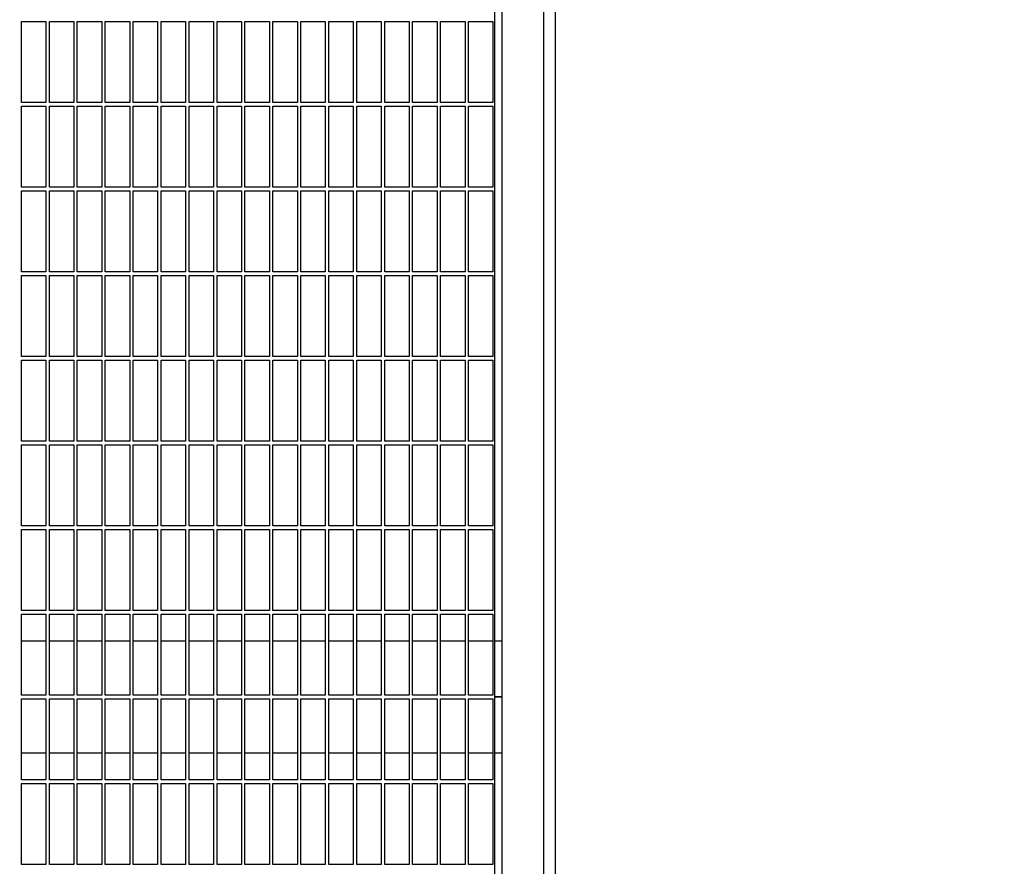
# Model space of a CAD drawing. Header units: inches. Extents: x 24 to 1128, y -74 to 748.
# Tile 551 of 557: x 737 to 772, y 545 to 576. Entities that reach past the tile are written whole.
import ezdxf

# ---------------------------------------------------------------- set-up
doc = ezdxf.new("R2010")
doc.units = ezdxf.units.IN
doc.header["$LTSCALE"] = 32
doc.header["$MEASUREMENT"] = 0
doc.layers.add('Dimension (ANSI)', color=7, linetype='Continuous', lineweight=25)
doc.layers.add('Visible (ANSI)', color=7, linetype='Continuous', lineweight=30)
doc.styles.add('Note Text (ANSI)', font='tahoma.ttf')
doc.dimstyles.new('Architectural (ANSI)', dxfattribs={"dimscale": 32, "dimtxt": 0.125, "dimasz": 0.098425, "dimexe": 0.125, "dimexo": 0.0625, "dimgap": 0.031496, "dimtad": 0, "dimtih": 1, "dimtoh": 1, "dimdec": 4, "dimrnd": 1e-08, "dimzin": 3, "dimdsep": 46, "dimlunit": 4, "dimtxsty": 'Note Text (ANSI)', "dimcen": 0.09, "dimdle": 0.393701, "dimclrd": 256, "dimclre": 256, "dimclrt": 256, "dimadec": 0, "dimazin": 3, "dimtfac": 0.96, "dimtofl": 0, "dimtmove": 0, "dimatfit": 3, "dimfxl": 1, "dimfrac": 2, "dimtolj": 1, "dimtzin": 12, "dimlwd": -1, "dimlwe": -1, "dimarcsym": 0})

# ---------------------------------------------------------------- blocks, each defined once
blk = doc.blocks.new('*D17')
at = {"layer": 'Defpoints', "color": 0, "transparency": 16777216}
for p in [(710.539, 607.711), (710.539, 481.711), (798.741, 481.711)]:
    blk.add_point(p, dxfattribs=at)
at = {"layer": 'Dimension (ANSI)', "transparency": 16777216}
for p, q in [((712.539, 607.711), (802.741, 607.711)), ((798.741, 604.562), (798.741, 544.801)), ((798.741, 484.861), (798.741, 538.622)), ((712.539, 481.711), (802.741, 481.711))]:
    blk.add_line(p, q, dxfattribs=at)
for points in [[(798.216, 604.562), (799.266, 604.562), (798.741, 607.711)], [(798.216, 484.861), (799.266, 484.861), (798.741, 481.711)]]:
    blk.add_solid(points, dxfattribs=at)
at = {"layer": 'Dimension (ANSI)', "transparency": 16777216, "insert": (792.009, 543.793), "char_height": 4, "attachment_point": 1, "style": 'Note Text (ANSI)'}
blk.add_mtext('\\A1;10\'-6"', dxfattribs=at)

msp = doc.modelspace()

# ---------------------------------------------------------------- linework, layer by layer
at = {"layer": 'Visible (ANSI)'}
for p, q in [((753.86905, 602.79141), (753.86905, 535.79141)), ((755.36905, 602.79141), (755.36905, 536.54141)), ((755.78905, 536.54141), (755.78905, 602.79141)), ((753.61905, 537.18118), (753.61905, 602.54141)), ((736.68155, 572.82266), (736.68155, 575.72891)), ((736.68155, 575.72891), (737.55655, 575.72891)), ((737.55655, 575.72891), (737.55655, 572.82266)), ((737.68155, 572.82266), (737.68155, 575.72891)), ((737.68155, 575.72891), (738.55655, 575.72891)), ((738.55655, 575.72891), (738.55655, 572.82266)), ((738.68155, 572.82266), (738.68155, 575.72891)), ((738.68155, 575.72891), (739.55655, 575.72891)), ((739.55655, 575.72891), (739.55655, 572.82266)), ((739.68155, 572.82266), (739.68155, 575.72891)), ((739.68155, 575.72891), (740.55655, 575.72891)), ((740.55655, 575.72891), (740.55655, 572.82266)), ((740.68155, 572.82266), (740.68155, 575.72891)), ((740.68155, 575.72891), (741.55655, 575.72891)), ((741.55655, 575.72891), (741.55655, 572.82266)), ((741.68155, 572.82266), (741.68155, 575.72891)), ((741.68155, 575.72891), (742.55655, 575.72891)), ((742.55655, 575.72891), (742.55655, 572.82266)), ((742.68155, 572.82266), (742.68155, 575.72891)), ((742.68155, 575.72891), (743.55655, 575.72891)), ((743.55655, 575.72891), (743.55655, 572.82266)), ((743.68155, 572.82266), (743.68155, 575.72891)), ((743.68155, 575.72891), (744.55655, 575.72891)), ((744.55655, 575.72891), (744.55655, 572.82266)), ((744.68155, 572.82266), (744.68155, 575.72891)), ((744.68155, 575.72891), (745.55655, 575.72891)), ((745.55655, 575.72891), (745.55655, 572.82266)), ((745.68155, 572.82266), (745.68155, 575.72891)), ((745.68155, 575.72891), (746.55655, 575.72891)), ((746.55655, 575.72891), (746.55655, 572.82266)), ((746.68155, 572.82266), (746.68155, 575.72891)), ((746.68155, 575.72891), (747.55655, 575.72891)), ((747.55655, 575.72891), (747.55655, 572.82266)), ((747.68155, 572.82266), (747.68155, 575.72891)), ((747.68155, 575.72891), (748.55655, 575.72891)), ((748.55655, 575.72891), (748.55655, 572.82266)), ((748.68155, 572.82266), (748.68155, 575.72891)), ((748.68155, 575.72891), (749.55655, 575.72891)), ((749.55655, 575.72891), (749.55655, 572.82266)), ((749.68155, 572.82266), (749.68155, 575.72891)), ((749.68155, 575.72891), (750.55655, 575.72891)), ((750.55655, 575.72891), (750.55655, 572.82266)), ((750.68155, 572.82266), (750.68155, 575.72891)), ((750.68155, 575.72891), (751.55655, 575.72891)), ((751.55655, 575.72891), (751.55655, 572.82266)), ((751.68155, 572.82266), (751.68155, 575.72891)), ((751.68155, 575.72891), (752.55655, 575.72891)), ((752.55655, 575.72891), (752.55655, 572.82266)), ((752.68155, 572.82266), (752.68155, 575.72891)), ((752.68155, 575.72891), (753.55655, 575.72891)), ((753.55655, 575.72891), (753.55655, 572.82266)), ((737.55655, 572.82266), (736.68155, 572.82266)), ((736.68155, 569.79141), (736.68155, 572.69766)), ((736.68155, 572.69766), (737.55655, 572.69766)), ((737.55655, 572.69766), (737.55655, 569.79141)), ((738.55655, 572.82266), (737.68155, 572.82266)), ((737.68155, 569.79141), (737.68155, 572.69766)), ((737.68155, 572.69766), (738.55655, 572.69766)), ((738.55655, 572.69766), (738.55655, 569.79141)), ((739.55655, 572.82266), (738.68155, 572.82266)), ((738.68155, 569.79141), (738.68155, 572.69766)), ((738.68155, 572.69766), (739.55655, 572.69766)), ((739.55655, 572.69766), (739.55655, 569.79141)), ((740.55655, 572.82266), (739.68155, 572.82266)), ((739.68155, 569.79141), (739.68155, 572.69766)), ((739.68155, 572.69766), (740.55655, 572.69766)), ((740.55655, 572.69766), (740.55655, 569.79141)), ((741.55655, 572.82266), (740.68155, 572.82266)), ((740.68155, 569.79141), (740.68155, 572.69766)), ((740.68155, 572.69766), (741.55655, 572.69766)), ((741.55655, 572.69766), (741.55655, 569.79141)), ((742.55655, 572.82266), (741.68155, 572.82266)), ((741.68155, 569.79141), (741.68155, 572.69766)), ((741.68155, 572.69766), (742.55655, 572.69766)), ((742.55655, 572.69766), (742.55655, 569.79141)), ((743.55655, 572.82266), (742.68155, 572.82266)), ((742.68155, 569.79141), (742.68155, 572.69766)), ((742.68155, 572.69766), (743.55655, 572.69766)), ((743.55655, 572.69766), (743.55655, 569.79141)), ((744.55655, 572.82266), (743.68155, 572.82266)), ((743.68155, 569.79141), (743.68155, 572.69766)), ((743.68155, 572.69766), (744.55655, 572.69766)), ((744.55655, 572.69766), (744.55655, 569.79141)), ((745.55655, 572.82266), (744.68155, 572.82266)), ((744.68155, 569.79141), (744.68155, 572.69766)), ((744.68155, 572.69766), (745.55655, 572.69766)), ((745.55655, 572.69766), (745.55655, 569.79141)), ((746.55655, 572.82266), (745.68155, 572.82266)), ((745.68155, 569.79141), (745.68155, 572.69766)), ((745.68155, 572.69766), (746.55655, 572.69766)), ((746.55655, 572.69766), (746.55655, 569.79141)), ((747.55655, 572.82266), (746.68155, 572.82266)), ((746.68155, 569.79141), (746.68155, 572.69766)), ((746.68155, 572.69766), (747.55655, 572.69766)), ((747.55655, 572.69766), (747.55655, 569.79141)), ((748.55655, 572.82266), (747.68155, 572.82266)), ((747.68155, 569.79141), (747.68155, 572.69766)), ((747.68155, 572.69766), (748.55655, 572.69766)), ((748.55655, 572.69766), (748.55655, 569.79141)), ((749.55655, 572.82266), (748.68155, 572.82266)), ((748.68155, 569.79141), (748.68155, 572.69766)), ((748.68155, 572.69766), (749.55655, 572.69766)), ((749.55655, 572.69766), (749.55655, 569.79141)), ((750.55655, 572.82266), (749.68155, 572.82266)), ((749.68155, 569.79141), (749.68155, 572.69766)), ((749.68155, 572.69766), (750.55655, 572.69766)), ((750.55655, 572.69766), (750.55655, 569.79141)), ((751.55655, 572.82266), (750.68155, 572.82266)), ((750.68155, 569.79141), (750.68155, 572.69766)), ((750.68155, 572.69766), (751.55655, 572.69766)), ((751.55655, 572.69766), (751.55655, 569.79141)), ((752.55655, 572.82266), (751.68155, 572.82266)), ((751.68155, 569.79141), (751.68155, 572.69766)), ((751.68155, 572.69766), (752.55655, 572.69766)), ((752.55655, 572.69766), (752.55655, 569.79141)), ((753.55655, 572.82266), (752.68155, 572.82266)), ((752.68155, 569.79141), (752.68155, 572.69766)), ((752.68155, 572.69766), (753.55655, 572.69766)), ((753.55655, 572.69766), (753.55655, 569.79141)), ((737.55655, 569.79141), (736.68155, 569.79141)), ((738.55655, 569.79141), (737.68155, 569.79141)), ((739.55655, 569.79141), (738.68155, 569.79141)), ((740.55655, 569.79141), (739.68155, 569.79141)), ((741.55655, 569.79141), (740.68155, 569.79141)), ((742.55655, 569.79141), (741.68155, 569.79141)), ((743.55655, 569.79141), (742.68155, 569.79141)), ((744.55655, 569.79141), (743.68155, 569.79141)), ((745.55655, 569.79141), (744.68155, 569.79141)), ((746.55655, 569.79141), (745.68155, 569.79141)), ((747.55655, 569.79141), (746.68155, 569.79141)), ((748.55655, 569.79141), (747.68155, 569.79141)), ((749.55655, 569.79141), (748.68155, 569.79141)), ((750.55655, 569.79141), (749.68155, 569.79141)), ((751.55655, 569.79141), (750.68155, 569.79141)), ((752.55655, 569.79141), (751.68155, 569.79141)), ((753.55655, 569.79141), (752.68155, 569.79141)), ((736.68155, 566.76016), (736.68155, 569.66641)), ((736.68155, 569.66641), (737.55655, 569.66641)), ((737.55655, 569.66641), (737.55655, 566.76016)), ((737.68155, 566.76016), (737.68155, 569.66641)), ((737.68155, 569.66641), (738.55655, 569.66641)), ((738.55655, 569.66641), (738.55655, 566.76016)), ((738.68155, 566.76016), (738.68155, 569.66641)), ((738.68155, 569.66641), (739.55655, 569.66641)), ((739.55655, 569.66641), (739.55655, 566.76016)), ((739.68155, 566.76016), (739.68155, 569.66641)), ((739.68155, 569.66641), (740.55655, 569.66641)), ((740.55655, 569.66641), (740.55655, 566.76016)), ((740.68155, 566.76016), (740.68155, 569.66641)), ((740.68155, 569.66641), (741.55655, 569.66641)), ((741.55655, 569.66641), (741.55655, 566.76016)), ((741.68155, 566.76016), (741.68155, 569.66641)), ((741.68155, 569.66641), (742.55655, 569.66641)), ((742.55655, 569.66641), (742.55655, 566.76016)), ((742.68155, 566.76016), (742.68155, 569.66641)), ((742.68155, 569.66641), (743.55655, 569.66641)), ((743.55655, 569.66641), (743.55655, 566.76016)), ((743.68155, 566.76016), (743.68155, 569.66641)), ((743.68155, 569.66641), (744.55655, 569.66641)), ((744.55655, 569.66641), (744.55655, 566.76016)), ((744.68155, 566.76016), (744.68155, 569.66641)), ((744.68155, 569.66641), (745.55655, 569.66641)), ((745.55655, 569.66641), (745.55655, 566.76016)), ((745.68155, 566.76016), (745.68155, 569.66641)), ((745.68155, 569.66641), (746.55655, 569.66641)), ((746.55655, 569.66641), (746.55655, 566.76016)), ((746.68155, 566.76016), (746.68155, 569.66641)), ((746.68155, 569.66641), (747.55655, 569.66641)), ((747.55655, 569.66641), (747.55655, 566.76016)), ((747.68155, 566.76016), (747.68155, 569.66641)), ((747.68155, 569.66641), (748.55655, 569.66641)), ((748.55655, 569.66641), (748.55655, 566.76016)), ((748.68155, 566.76016), (748.68155, 569.66641)), ((748.68155, 569.66641), (749.55655, 569.66641)), ((749.55655, 569.66641), (749.55655, 566.76016)), ((749.68155, 566.76016), (749.68155, 569.66641)), ((749.68155, 569.66641), (750.55655, 569.66641)), ((750.55655, 569.66641), (750.55655, 566.76016)), ((750.68155, 566.76016), (750.68155, 569.66641)), ((750.68155, 569.66641), (751.55655, 569.66641)), ((751.55655, 569.66641), (751.55655, 566.76016)), ((751.68155, 566.76016), (751.68155, 569.66641)), ((751.68155, 569.66641), (752.55655, 569.66641)), ((752.55655, 569.66641), (752.55655, 566.76016)), ((752.68155, 566.76016), (752.68155, 569.66641)), ((752.68155, 569.66641), (753.55655, 569.66641)), ((753.55655, 569.66641), (753.55655, 566.76016)), ((737.55655, 566.76016), (736.68155, 566.76016)), ((736.68155, 563.72891), (736.68155, 566.63516)), ((736.68155, 566.63516), (737.55655, 566.63516)), ((737.55655, 566.63516), (737.55655, 563.72891)), ((738.55655, 566.76016), (737.68155, 566.76016)), ((737.68155, 563.72891), (737.68155, 566.63516)), ((737.68155, 566.63516), (738.55655, 566.63516)), ((738.55655, 566.63516), (738.55655, 563.72891)), ((739.55655, 566.76016), (738.68155, 566.76016)), ((738.68155, 563.72891), (738.68155, 566.63516)), ((738.68155, 566.63516), (739.55655, 566.63516)), ((739.55655, 566.63516), (739.55655, 563.72891)), ((740.55655, 566.76016), (739.68155, 566.76016)), ((739.68155, 563.72891), (739.68155, 566.63516)), ((739.68155, 566.63516), (740.55655, 566.63516)), ((740.55655, 566.63516), (740.55655, 563.72891)), ((741.55655, 566.76016), (740.68155, 566.76016)), ((740.68155, 563.72891), (740.68155, 566.63516)), ((740.68155, 566.63516), (741.55655, 566.63516)), ((741.55655, 566.63516), (741.55655, 563.72891)), ((742.55655, 566.76016), (741.68155, 566.76016)), ((741.68155, 563.72891), (741.68155, 566.63516)), ((741.68155, 566.63516), (742.55655, 566.63516)), ((742.55655, 566.63516), (742.55655, 563.72891)), ((743.55655, 566.76016), (742.68155, 566.76016)), ((742.68155, 563.72891), (742.68155, 566.63516)), ((742.68155, 566.63516), (743.55655, 566.63516)), ((743.55655, 566.63516), (743.55655, 563.72891)), ((744.55655, 566.76016), (743.68155, 566.76016)), ((743.68155, 563.72891), (743.68155, 566.63516)), ((743.68155, 566.63516), (744.55655, 566.63516)), ((744.55655, 566.63516), (744.55655, 563.72891)), ((745.55655, 566.76016), (744.68155, 566.76016)), ((744.68155, 563.72891), (744.68155, 566.63516)), ((744.68155, 566.63516), (745.55655, 566.63516)), ((745.55655, 566.63516), (745.55655, 563.72891)), ((746.55655, 566.76016), (745.68155, 566.76016)), ((745.68155, 563.72891), (745.68155, 566.63516)), ((745.68155, 566.63516), (746.55655, 566.63516)), ((746.55655, 566.63516), (746.55655, 563.72891)), ((747.55655, 566.76016), (746.68155, 566.76016)), ((746.68155, 563.72891), (746.68155, 566.63516)), ((746.68155, 566.63516), (747.55655, 566.63516)), ((747.55655, 566.63516), (747.55655, 563.72891)), ((748.55655, 566.76016), (747.68155, 566.76016)), ((747.68155, 563.72891), (747.68155, 566.63516)), ((747.68155, 566.63516), (748.55655, 566.63516)), ((748.55655, 566.63516), (748.55655, 563.72891)), ((749.55655, 566.76016), (748.68155, 566.76016)), ((748.68155, 563.72891), (748.68155, 566.63516)), ((748.68155, 566.63516), (749.55655, 566.63516)), ((749.55655, 566.63516), (749.55655, 563.72891)), ((750.55655, 566.76016), (749.68155, 566.76016)), ((749.68155, 563.72891), (749.68155, 566.63516)), ((749.68155, 566.63516), (750.55655, 566.63516)), ((750.55655, 566.63516), (750.55655, 563.72891)), ((751.55655, 566.76016), (750.68155, 566.76016)), ((750.68155, 563.72891), (750.68155, 566.63516)), ((750.68155, 566.63516), (751.55655, 566.63516)), ((751.55655, 566.63516), (751.55655, 563.72891)), ((752.55655, 566.76016), (751.68155, 566.76016)), ((751.68155, 563.72891), (751.68155, 566.63516)), ((751.68155, 566.63516), (752.55655, 566.63516)), ((752.55655, 566.63516), (752.55655, 563.72891)), ((753.55655, 566.76016), (752.68155, 566.76016)), ((752.68155, 563.72891), (752.68155, 566.63516)), ((752.68155, 566.63516), (753.55655, 566.63516)), ((753.55655, 566.63516), (753.55655, 563.72891)), ((737.55655, 563.72891), (736.68155, 563.72891)), ((736.68155, 560.69766), (736.68155, 563.60391)), ((736.68155, 563.60391), (737.55655, 563.60391)), ((737.55655, 563.60391), (737.55655, 560.69766)), ((738.55655, 563.72891), (737.68155, 563.72891)), ((737.68155, 560.69766), (737.68155, 563.60391)), ((737.68155, 563.60391), (738.55655, 563.60391)), ((738.55655, 563.60391), (738.55655, 560.69766)), ((739.55655, 563.72891), (738.68155, 563.72891)), ((738.68155, 560.69766), (738.68155, 563.60391)), ((738.68155, 563.60391), (739.55655, 563.60391)), ((739.55655, 563.60391), (739.55655, 560.69766)), ((740.55655, 563.72891), (739.68155, 563.72891)), ((739.68155, 560.69766), (739.68155, 563.60391)), ((739.68155, 563.60391), (740.55655, 563.60391)), ((740.55655, 563.60391), (740.55655, 560.69766)), ((741.55655, 563.72891), (740.68155, 563.72891)), ((740.68155, 560.69766), (740.68155, 563.60391)), ((740.68155, 563.60391), (741.55655, 563.60391)), ((741.55655, 563.60391), (741.55655, 560.69766)), ((742.55655, 563.72891), (741.68155, 563.72891)), ((741.68155, 560.69766), (741.68155, 563.60391)), ((741.68155, 563.60391), (742.55655, 563.60391)), ((742.55655, 563.60391), (742.55655, 560.69766)), ((743.55655, 563.72891), (742.68155, 563.72891)), ((742.68155, 560.69766), (742.68155, 563.60391)), ((742.68155, 563.60391), (743.55655, 563.60391)), ((743.55655, 563.60391), (743.55655, 560.69766)), ((744.55655, 563.72891), (743.68155, 563.72891)), ((743.68155, 560.69766), (743.68155, 563.60391)), ((743.68155, 563.60391), (744.55655, 563.60391)), ((744.55655, 563.60391), (744.55655, 560.69766)), ((745.55655, 563.72891), (744.68155, 563.72891)), ((744.68155, 560.69766), (744.68155, 563.60391)), ((744.68155, 563.60391), (745.55655, 563.60391)), ((745.55655, 563.60391), (745.55655, 560.69766)), ((746.55655, 563.72891), (745.68155, 563.72891)), ((745.68155, 560.69766), (745.68155, 563.60391)), ((745.68155, 563.60391), (746.55655, 563.60391)), ((746.55655, 563.60391), (746.55655, 560.69766)), ((747.55655, 563.72891), (746.68155, 563.72891)), ((746.68155, 560.69766), (746.68155, 563.60391)), ((746.68155, 563.60391), (747.55655, 563.60391)), ((747.55655, 563.60391), (747.55655, 560.69766)), ((748.55655, 563.72891), (747.68155, 563.72891)), ((747.68155, 560.69766), (747.68155, 563.60391)), ((747.68155, 563.60391), (748.55655, 563.60391)), ((748.55655, 563.60391), (748.55655, 560.69766)), ((749.55655, 563.72891), (748.68155, 563.72891)), ((748.68155, 560.69766), (748.68155, 563.60391)), ((748.68155, 563.60391), (749.55655, 563.60391)), ((749.55655, 563.60391), (749.55655, 560.69766)), ((750.55655, 563.72891), (749.68155, 563.72891)), ((749.68155, 560.69766), (749.68155, 563.60391)), ((749.68155, 563.60391), (750.55655, 563.60391)), ((750.55655, 563.60391), (750.55655, 560.69766)), ((751.55655, 563.72891), (750.68155, 563.72891)), ((750.68155, 560.69766), (750.68155, 563.60391)), ((750.68155, 563.60391), (751.55655, 563.60391)), ((751.55655, 563.60391), (751.55655, 560.69766)), ((752.55655, 563.72891), (751.68155, 563.72891)), ((751.68155, 560.69766), (751.68155, 563.60391)), ((751.68155, 563.60391), (752.55655, 563.60391)), ((752.55655, 563.60391), (752.55655, 560.69766)), ((753.55655, 563.72891), (752.68155, 563.72891)), ((752.68155, 560.69766), (752.68155, 563.60391)), ((752.68155, 563.60391), (753.55655, 563.60391)), ((753.55655, 563.60391), (753.55655, 560.69766)), ((737.55655, 560.69766), (736.68155, 560.69766)), ((738.55655, 560.69766), (737.68155, 560.69766)), ((739.55655, 560.69766), (738.68155, 560.69766)), ((740.55655, 560.69766), (739.68155, 560.69766)), ((741.55655, 560.69766), (740.68155, 560.69766)), ((742.55655, 560.69766), (741.68155, 560.69766)), ((743.55655, 560.69766), (742.68155, 560.69766)), ((744.55655, 560.69766), (743.68155, 560.69766)), ((745.55655, 560.69766), (744.68155, 560.69766)), ((746.55655, 560.69766), (745.68155, 560.69766)), ((747.55655, 560.69766), (746.68155, 560.69766)), ((748.55655, 560.69766), (747.68155, 560.69766)), ((749.55655, 560.69766), (748.68155, 560.69766)), ((750.55655, 560.69766), (749.68155, 560.69766)), ((751.55655, 560.69766), (750.68155, 560.69766)), ((752.55655, 560.69766), (751.68155, 560.69766)), ((753.55655, 560.69766), (752.68155, 560.69766)), ((736.68155, 557.66641), (736.68155, 560.57266)), ((736.68155, 560.57266), (737.55655, 560.57266)), ((737.55655, 560.57266), (737.55655, 557.66641)), ((737.68155, 557.66641), (737.68155, 560.57266)), ((737.68155, 560.57266), (738.55655, 560.57266)), ((738.55655, 560.57266), (738.55655, 557.66641)), ((738.68155, 557.66641), (738.68155, 560.57266)), ((738.68155, 560.57266), (739.55655, 560.57266)), ((739.55655, 560.57266), (739.55655, 557.66641)), ((739.68155, 557.66641), (739.68155, 560.57266)), ((739.68155, 560.57266), (740.55655, 560.57266)), ((740.55655, 560.57266), (740.55655, 557.66641)), ((740.68155, 557.66641), (740.68155, 560.57266)), ((740.68155, 560.57266), (741.55655, 560.57266)), ((741.55655, 560.57266), (741.55655, 557.66641)), ((741.68155, 557.66641), (741.68155, 560.57266)), ((741.68155, 560.57266), (742.55655, 560.57266)), ((742.55655, 560.57266), (742.55655, 557.66641)), ((742.68155, 557.66641), (742.68155, 560.57266)), ((742.68155, 560.57266), (743.55655, 560.57266)), ((743.55655, 560.57266), (743.55655, 557.66641)), ((743.68155, 557.66641), (743.68155, 560.57266)), ((743.68155, 560.57266), (744.55655, 560.57266)), ((744.55655, 560.57266), (744.55655, 557.66641)), ((744.68155, 557.66641), (744.68155, 560.57266)), ((744.68155, 560.57266), (745.55655, 560.57266)), ((745.55655, 560.57266), (745.55655, 557.66641)), ((745.68155, 557.66641), (745.68155, 560.57266)), ((745.68155, 560.57266), (746.55655, 560.57266)), ((746.55655, 560.57266), (746.55655, 557.66641)), ((746.68155, 557.66641), (746.68155, 560.57266)), ((746.68155, 560.57266), (747.55655, 560.57266)), ((747.55655, 560.57266), (747.55655, 557.66641)), ((747.68155, 557.66641), (747.68155, 560.57266)), ((747.68155, 560.57266), (748.55655, 560.57266)), ((748.55655, 560.57266), (748.55655, 557.66641)), ((748.68155, 557.66641), (748.68155, 560.57266)), ((748.68155, 560.57266), (749.55655, 560.57266)), ((749.55655, 560.57266), (749.55655, 557.66641)), ((749.68155, 557.66641), (749.68155, 560.57266)), ((749.68155, 560.57266), (750.55655, 560.57266)), ((750.55655, 560.57266), (750.55655, 557.66641)), ((750.68155, 557.66641), (750.68155, 560.57266)), ((750.68155, 560.57266), (751.55655, 560.57266)), ((751.55655, 560.57266), (751.55655, 557.66641)), ((751.68155, 557.66641), (751.68155, 560.57266)), ((751.68155, 560.57266), (752.55655, 560.57266)), ((752.55655, 560.57266), (752.55655, 557.66641)), ((752.68155, 557.66641), (752.68155, 560.57266)), ((752.68155, 560.57266), (753.55655, 560.57266)), ((753.55655, 560.57266), (753.55655, 557.66641)), ((737.55655, 557.66641), (736.68155, 557.66641)), ((736.68155, 554.63516), (736.68155, 557.54141)), ((736.68155, 557.54141), (737.55655, 557.54141)), ((737.55655, 557.54141), (737.55655, 554.63516)), ((738.55655, 557.66641), (737.68155, 557.66641)), ((737.68155, 554.63516), (737.68155, 557.54141)), ((737.68155, 557.54141), (738.55655, 557.54141)), ((738.55655, 557.54141), (738.55655, 554.63516)), ((739.55655, 557.66641), (738.68155, 557.66641)), ((738.68155, 554.63516), (738.68155, 557.54141)), ((738.68155, 557.54141), (739.55655, 557.54141)), ((739.55655, 557.54141), (739.55655, 554.63516)), ((740.55655, 557.66641), (739.68155, 557.66641)), ((739.68155, 554.63516), (739.68155, 557.54141)), ((739.68155, 557.54141), (740.55655, 557.54141)), ((740.55655, 557.54141), (740.55655, 554.63516)), ((741.55655, 557.66641), (740.68155, 557.66641)), ((740.68155, 554.63516), (740.68155, 557.54141)), ((740.68155, 557.54141), (741.55655, 557.54141)), ((741.55655, 557.54141), (741.55655, 554.63516)), ((742.55655, 557.66641), (741.68155, 557.66641)), ((741.68155, 554.63516), (741.68155, 557.54141)), ((741.68155, 557.54141), (742.55655, 557.54141)), ((742.55655, 557.54141), (742.55655, 554.63516)), ((743.55655, 557.66641), (742.68155, 557.66641)), ((742.68155, 554.63516), (742.68155, 557.54141)), ((742.68155, 557.54141), (743.55655, 557.54141)), ((743.55655, 557.54141), (743.55655, 554.63516)), ((744.55655, 557.66641), (743.68155, 557.66641)), ((743.68155, 554.63516), (743.68155, 557.54141)), ((743.68155, 557.54141), (744.55655, 557.54141)), ((744.55655, 557.54141), (744.55655, 554.63516)), ((745.55655, 557.66641), (744.68155, 557.66641)), ((744.68155, 554.63516), (744.68155, 557.54141)), ((744.68155, 557.54141), (745.55655, 557.54141)), ((745.55655, 557.54141), (745.55655, 554.63516)), ((746.55655, 557.66641), (745.68155, 557.66641)), ((745.68155, 554.63516), (745.68155, 557.54141)), ((745.68155, 557.54141), (746.55655, 557.54141)), ((746.55655, 557.54141), (746.55655, 554.63516)), ((747.55655, 557.66641), (746.68155, 557.66641)), ((746.68155, 554.63516), (746.68155, 557.54141)), ((746.68155, 557.54141), (747.55655, 557.54141)), ((747.55655, 557.54141), (747.55655, 554.63516)), ((748.55655, 557.66641), (747.68155, 557.66641)), ((747.68155, 554.63516), (747.68155, 557.54141)), ((747.68155, 557.54141), (748.55655, 557.54141)), ((748.55655, 557.54141), (748.55655, 554.63516)), ((749.55655, 557.66641), (748.68155, 557.66641)), ((748.68155, 554.63516), (748.68155, 557.54141)), ((748.68155, 557.54141), (749.55655, 557.54141)), ((749.55655, 557.54141), (749.55655, 554.63516)), ((750.55655, 557.66641), (749.68155, 557.66641)), ((749.68155, 554.63516), (749.68155, 557.54141)), ((749.68155, 557.54141), (750.55655, 557.54141)), ((750.55655, 557.54141), (750.55655, 554.63516)), ((751.55655, 557.66641), (750.68155, 557.66641)), ((750.68155, 554.63516), (750.68155, 557.54141)), ((750.68155, 557.54141), (751.55655, 557.54141)), ((751.55655, 557.54141), (751.55655, 554.63516)), ((752.55655, 557.66641), (751.68155, 557.66641)), ((751.68155, 554.63516), (751.68155, 557.54141)), ((751.68155, 557.54141), (752.55655, 557.54141)), ((752.55655, 557.54141), (752.55655, 554.63516)), ((753.55655, 557.66641), (752.68155, 557.66641)), ((752.68155, 554.63516), (752.68155, 557.54141)), ((752.68155, 557.54141), (753.55655, 557.54141)), ((753.55655, 557.54141), (753.55655, 554.63516)), ((737.55655, 554.63516), (736.68155, 554.63516)), ((738.55655, 554.63516), (737.68155, 554.63516)), ((739.55655, 554.63516), (738.68155, 554.63516)), ((740.55655, 554.63516), (739.68155, 554.63516)), ((741.55655, 554.63516), (740.68155, 554.63516)), ((742.55655, 554.63516), (741.68155, 554.63516)), ((743.55655, 554.63516), (742.68155, 554.63516)), ((744.55655, 554.63516), (743.68155, 554.63516)), ((745.55655, 554.63516), (744.68155, 554.63516)), ((746.55655, 554.63516), (745.68155, 554.63516)), ((747.55655, 554.63516), (746.68155, 554.63516)), ((748.55655, 554.63516), (747.68155, 554.63516)), ((749.55655, 554.63516), (748.68155, 554.63516)), ((750.55655, 554.63516), (749.68155, 554.63516)), ((751.55655, 554.63516), (750.68155, 554.63516)), ((752.55655, 554.63516), (751.68155, 554.63516)), ((753.55655, 554.63516), (752.68155, 554.63516)), ((736.68155, 551.60391), (736.68155, 554.51016)), ((736.68155, 554.51016), (737.55655, 554.51016)), ((737.55655, 554.51016), (737.55655, 551.60391)), ((737.68155, 551.60391), (737.68155, 554.51016)), ((737.68155, 554.51016), (738.55655, 554.51016)), ((738.55655, 554.51016), (738.55655, 551.60391)), ((738.68155, 551.60391), (738.68155, 554.51016)), ((738.68155, 554.51016), (739.55655, 554.51016)), ((739.55655, 554.51016), (739.55655, 551.60391)), ((739.68155, 551.60391), (739.68155, 554.51016)), ((739.68155, 554.51016), (740.55655, 554.51016)), ((740.55655, 554.51016), (740.55655, 551.60391)), ((740.68155, 551.60391), (740.68155, 554.51016)), ((740.68155, 554.51016), (741.55655, 554.51016)), ((741.55655, 554.51016), (741.55655, 551.60391)), ((741.68155, 551.60391), (741.68155, 554.51016)), ((741.68155, 554.51016), (742.55655, 554.51016)), ((742.55655, 554.51016), (742.55655, 551.60391)), ((742.68155, 551.60391), (742.68155, 554.51016)), ((742.68155, 554.51016), (743.55655, 554.51016)), ((743.55655, 554.51016), (743.55655, 551.60391)), ((743.68155, 551.60391), (743.68155, 554.51016)), ((743.68155, 554.51016), (744.55655, 554.51016)), ((744.55655, 554.51016), (744.55655, 551.60391)), ((744.68155, 551.60391), (744.68155, 554.51016)), ((744.68155, 554.51016), (745.55655, 554.51016)), ((745.55655, 554.51016), (745.55655, 551.60391)), ((745.68155, 551.60391), (745.68155, 554.51016)), ((745.68155, 554.51016), (746.55655, 554.51016)), ((746.55655, 554.51016), (746.55655, 551.60391)), ((746.68155, 551.60391), (746.68155, 554.51016)), ((746.68155, 554.51016), (747.55655, 554.51016)), ((747.55655, 554.51016), (747.55655, 551.60391)), ((747.68155, 551.60391), (747.68155, 554.51016)), ((747.68155, 554.51016), (748.55655, 554.51016)), ((748.55655, 554.51016), (748.55655, 551.60391)), ((748.68155, 551.60391), (748.68155, 554.51016)), ((748.68155, 554.51016), (749.55655, 554.51016)), ((749.55655, 554.51016), (749.55655, 551.60391)), ((749.68155, 551.60391), (749.68155, 554.51016)), ((749.68155, 554.51016), (750.55655, 554.51016)), ((750.55655, 554.51016), (750.55655, 551.60391)), ((750.68155, 551.60391), (750.68155, 554.51016)), ((750.68155, 554.51016), (751.55655, 554.51016)), ((751.55655, 554.51016), (751.55655, 551.60391)), ((751.68155, 551.60391), (751.68155, 554.51016)), ((751.68155, 554.51016), (752.55655, 554.51016)), ((752.55655, 554.51016), (752.55655, 551.60391)), ((752.68155, 551.60391), (752.68155, 554.51016)), ((752.68155, 554.51016), (753.55655, 554.51016)), ((753.55655, 554.51016), (753.55655, 551.60391)), ((737.55655, 553.54141), (736.68155, 553.54141)), ((738.55655, 553.54141), (737.68155, 553.54141)), ((739.55655, 553.54141), (738.68155, 553.54141)), ((740.55655, 553.54141), (739.68155, 553.54141)), ((741.55655, 553.54141), (740.68155, 553.54141)), ((742.55655, 553.54141), (741.68155, 553.54141)), ((743.55655, 553.54141), (742.68155, 553.54141)), ((744.55655, 553.54141), (743.68155, 553.54141)), ((745.55655, 553.54141), (744.68155, 553.54141)), ((746.55655, 553.54141), (745.68155, 553.54141)), ((747.55655, 553.54141), (746.68155, 553.54141)), ((748.55655, 553.54141), (747.68155, 553.54141)), ((749.55655, 553.54141), (748.68155, 553.54141)), ((750.55655, 553.54141), (749.68155, 553.54141)), ((751.55655, 553.54141), (750.68155, 553.54141)), ((752.55655, 553.54141), (751.68155, 553.54141)), ((753.55655, 553.54141), (752.68155, 553.54141)), ((753.86905, 553.54141), (753.61905, 553.54141)), ((737.55655, 551.60391), (736.68155, 551.60391)), ((736.68155, 548.57266), (736.68155, 551.47891)), ((736.68155, 551.47891), (737.55655, 551.47891)), ((737.55655, 551.47891), (737.55655, 548.57266)), ((738.55655, 551.60391), (737.68155, 551.60391)), ((737.68155, 548.57266), (737.68155, 551.47891)), ((737.68155, 551.47891), (738.55655, 551.47891)), ((738.55655, 551.47891), (738.55655, 548.57266)), ((739.55655, 551.60391), (738.68155, 551.60391)), ((738.68155, 548.57266), (738.68155, 551.47891)), ((738.68155, 551.47891), (739.55655, 551.47891)), ((739.55655, 551.47891), (739.55655, 548.57266)), ((740.55655, 551.60391), (739.68155, 551.60391)), ((739.68155, 548.57266), (739.68155, 551.47891)), ((739.68155, 551.47891), (740.55655, 551.47891)), ((740.55655, 551.47891), (740.55655, 548.57266)), ((741.55655, 551.60391), (740.68155, 551.60391)), ((740.68155, 548.57266), (740.68155, 551.47891)), ((740.68155, 551.47891), (741.55655, 551.47891)), ((741.55655, 551.47891), (741.55655, 548.57266)), ((742.55655, 551.60391), (741.68155, 551.60391)), ((741.68155, 548.57266), (741.68155, 551.47891)), ((741.68155, 551.47891), (742.55655, 551.47891)), ((742.55655, 551.47891), (742.55655, 548.57266)), ((743.55655, 551.60391), (742.68155, 551.60391)), ((742.68155, 548.57266), (742.68155, 551.47891)), ((742.68155, 551.47891), (743.55655, 551.47891)), ((743.55655, 551.47891), (743.55655, 548.57266)), ((744.55655, 551.60391), (743.68155, 551.60391)), ((743.68155, 548.57266), (743.68155, 551.47891)), ((743.68155, 551.47891), (744.55655, 551.47891)), ((744.55655, 551.47891), (744.55655, 548.57266)), ((745.55655, 551.60391), (744.68155, 551.60391)), ((744.68155, 548.57266), (744.68155, 551.47891)), ((744.68155, 551.47891), (745.55655, 551.47891)), ((745.55655, 551.47891), (745.55655, 548.57266)), ((746.55655, 551.60391), (745.68155, 551.60391)), ((745.68155, 548.57266), (745.68155, 551.47891)), ((745.68155, 551.47891), (746.55655, 551.47891)), ((746.55655, 551.47891), (746.55655, 548.57266)), ((747.55655, 551.60391), (746.68155, 551.60391)), ((746.68155, 548.57266), (746.68155, 551.47891)), ((746.68155, 551.47891), (747.55655, 551.47891)), ((747.55655, 551.47891), (747.55655, 548.57266)), ((748.55655, 551.60391), (747.68155, 551.60391)), ((747.68155, 548.57266), (747.68155, 551.47891)), ((747.68155, 551.47891), (748.55655, 551.47891)), ((748.55655, 551.47891), (748.55655, 548.57266)), ((749.55655, 551.60391), (748.68155, 551.60391)), ((748.68155, 548.57266), (748.68155, 551.47891)), ((748.68155, 551.47891), (749.55655, 551.47891)), ((749.55655, 551.47891), (749.55655, 548.57266)), ((750.55655, 551.60391), (749.68155, 551.60391)), ((749.68155, 548.57266), (749.68155, 551.47891)), ((749.68155, 551.47891), (750.55655, 551.47891)), ((750.55655, 551.47891), (750.55655, 548.57266)), ((751.55655, 551.60391), (750.68155, 551.60391)), ((750.68155, 548.57266), (750.68155, 551.47891)), ((750.68155, 551.47891), (751.55655, 551.47891)), ((751.55655, 551.47891), (751.55655, 548.57266)), ((752.55655, 551.60391), (751.68155, 551.60391)), ((751.68155, 548.57266), (751.68155, 551.47891)), ((751.68155, 551.47891), (752.55655, 551.47891)), ((752.55655, 551.47891), (752.55655, 548.57266)), ((753.55655, 551.60391), (752.68155, 551.60391)), ((752.68155, 548.57266), (752.68155, 551.47891)), ((752.68155, 551.47891), (753.55655, 551.47891)), ((753.55655, 551.47891), (753.55655, 548.57266)), ((753.86905, 551.54141), (753.61905, 551.54141)), ((753.61905, 551.54141), (753.86905, 551.54141)), ((736.68155, 549.54141), (737.55655, 549.54141)), ((737.68155, 549.54141), (738.55655, 549.54141)), ((738.68155, 549.54141), (739.55655, 549.54141)), ((739.68155, 549.54141), (740.55655, 549.54141)), ((740.68155, 549.54141), (741.55655, 549.54141)), ((741.68155, 549.54141), (742.55655, 549.54141)), ((742.68155, 549.54141), (743.55655, 549.54141)), ((743.68155, 549.54141), (744.55655, 549.54141)), ((744.68155, 549.54141), (745.55655, 549.54141)), ((745.68155, 549.54141), (746.55655, 549.54141)), ((746.68155, 549.54141), (747.55655, 549.54141)), ((747.68155, 549.54141), (748.55655, 549.54141)), ((748.68155, 549.54141), (749.55655, 549.54141)), ((749.68155, 549.54141), (750.55655, 549.54141)), ((750.68155, 549.54141), (751.55655, 549.54141)), ((751.68155, 549.54141), (752.55655, 549.54141)), ((752.68155, 549.54141), (753.55655, 549.54141)), ((753.61905, 549.54141), (753.86905, 549.54141)), ((737.55655, 548.57266), (736.68155, 548.57266)), ((736.68155, 545.54141), (736.68155, 548.44766)), ((736.68155, 548.44766), (737.55655, 548.44766)), ((737.55655, 548.44766), (737.55655, 545.54141)), ((738.55655, 548.57266), (737.68155, 548.57266)), ((737.68155, 545.54141), (737.68155, 548.44766)), ((737.68155, 548.44766), (738.55655, 548.44766)), ((738.55655, 548.44766), (738.55655, 545.54141)), ((739.55655, 548.57266), (738.68155, 548.57266)), ((738.68155, 545.54141), (738.68155, 548.44766)), ((738.68155, 548.44766), (739.55655, 548.44766)), ((739.55655, 548.44766), (739.55655, 545.54141)), ((740.55655, 548.57266), (739.68155, 548.57266)), ((739.68155, 545.54141), (739.68155, 548.44766)), ((739.68155, 548.44766), (740.55655, 548.44766)), ((740.55655, 548.44766), (740.55655, 545.54141)), ((741.55655, 548.57266), (740.68155, 548.57266)), ((740.68155, 545.54141), (740.68155, 548.44766)), ((740.68155, 548.44766), (741.55655, 548.44766)), ((741.55655, 548.44766), (741.55655, 545.54141)), ((742.55655, 548.57266), (741.68155, 548.57266)), ((741.68155, 545.54141), (741.68155, 548.44766)), ((741.68155, 548.44766), (742.55655, 548.44766)), ((742.55655, 548.44766), (742.55655, 545.54141)), ((743.55655, 548.57266), (742.68155, 548.57266)), ((742.68155, 545.54141), (742.68155, 548.44766)), ((742.68155, 548.44766), (743.55655, 548.44766)), ((743.55655, 548.44766), (743.55655, 545.54141)), ((744.55655, 548.57266), (743.68155, 548.57266)), ((743.68155, 545.54141), (743.68155, 548.44766)), ((743.68155, 548.44766), (744.55655, 548.44766)), ((744.55655, 548.44766), (744.55655, 545.54141)), ((745.55655, 548.57266), (744.68155, 548.57266)), ((744.68155, 545.54141), (744.68155, 548.44766)), ((744.68155, 548.44766), (745.55655, 548.44766)), ((745.55655, 548.44766), (745.55655, 545.54141)), ((746.55655, 548.57266), (745.68155, 548.57266)), ((745.68155, 545.54141), (745.68155, 548.44766)), ((745.68155, 548.44766), (746.55655, 548.44766)), ((746.55655, 548.44766), (746.55655, 545.54141)), ((747.55655, 548.57266), (746.68155, 548.57266)), ((746.68155, 545.54141), (746.68155, 548.44766)), ((746.68155, 548.44766), (747.55655, 548.44766)), ((747.55655, 548.44766), (747.55655, 545.54141)), ((748.55655, 548.57266), (747.68155, 548.57266)), ((747.68155, 545.54141), (747.68155, 548.44766)), ((747.68155, 548.44766), (748.55655, 548.44766)), ((748.55655, 548.44766), (748.55655, 545.54141)), ((749.55655, 548.57266), (748.68155, 548.57266)), ((748.68155, 545.54141), (748.68155, 548.44766)), ((748.68155, 548.44766), (749.55655, 548.44766)), ((749.55655, 548.44766), (749.55655, 545.54141)), ((750.55655, 548.57266), (749.68155, 548.57266)), ((749.68155, 545.54141), (749.68155, 548.44766)), ((749.68155, 548.44766), (750.55655, 548.44766)), ((750.55655, 548.44766), (750.55655, 545.54141)), ((751.55655, 548.57266), (750.68155, 548.57266)), ((750.68155, 545.54141), (750.68155, 548.44766)), ((750.68155, 548.44766), (751.55655, 548.44766)), ((751.55655, 548.44766), (751.55655, 545.54141)), ((752.55655, 548.57266), (751.68155, 548.57266)), ((751.68155, 545.54141), (751.68155, 548.44766)), ((751.68155, 548.44766), (752.55655, 548.44766)), ((752.55655, 548.44766), (752.55655, 545.54141)), ((753.55655, 548.57266), (752.68155, 548.57266)), ((752.68155, 545.54141), (752.68155, 548.44766)), ((752.68155, 548.44766), (753.55655, 548.44766)), ((753.55655, 548.44766), (753.55655, 545.54141)), ((737.55655, 545.54141), (736.68155, 545.54141)), ((738.55655, 545.54141), (737.68155, 545.54141)), ((739.55655, 545.54141), (738.68155, 545.54141)), ((740.55655, 545.54141), (739.68155, 545.54141)), ((741.55655, 545.54141), (740.68155, 545.54141)), ((742.55655, 545.54141), (741.68155, 545.54141)), ((743.55655, 545.54141), (742.68155, 545.54141)), ((744.55655, 545.54141), (743.68155, 545.54141)), ((745.55655, 545.54141), (744.68155, 545.54141)), ((746.55655, 545.54141), (745.68155, 545.54141)), ((747.55655, 545.54141), (746.68155, 545.54141)), ((748.55655, 545.54141), (747.68155, 545.54141)), ((749.55655, 545.54141), (748.68155, 545.54141)), ((750.55655, 545.54141), (749.68155, 545.54141)), ((751.55655, 545.54141), (750.68155, 545.54141)), ((752.55655, 545.54141), (751.68155, 545.54141)), ((753.55655, 545.54141), (752.68155, 545.54141))]:
    msp.add_line(p, q, dxfattribs=at)

# ---------------------------------------------------------------- dimensions: what is measured, and where the dimension line sits
at = {"layer": 'Dimension (ANSI)'}
dim = msp.add_linear_dim(base=(798.7409, 481.71141), p1=(710.53905, 607.71141), p2=(710.53905, 481.71141), angle=90, dimstyle='Architectural (ANSI)', override={"dimgap": 0.031496, "dimdec": 4, "dimlfac": 1, "dimtol": 0, "dimlim": 0, "dimtp": 0, "dimtm": 0, "dimtdec": 2, "dimatfit": 1}, dxfattribs=at)
dim.commit()
dim.dimension.update_dxf_attribs({"geometry": '*D17', "text_midpoint": (798.7409, 541.71141), "dimtype": 160})

doc.saveas('drawing.dxf')
